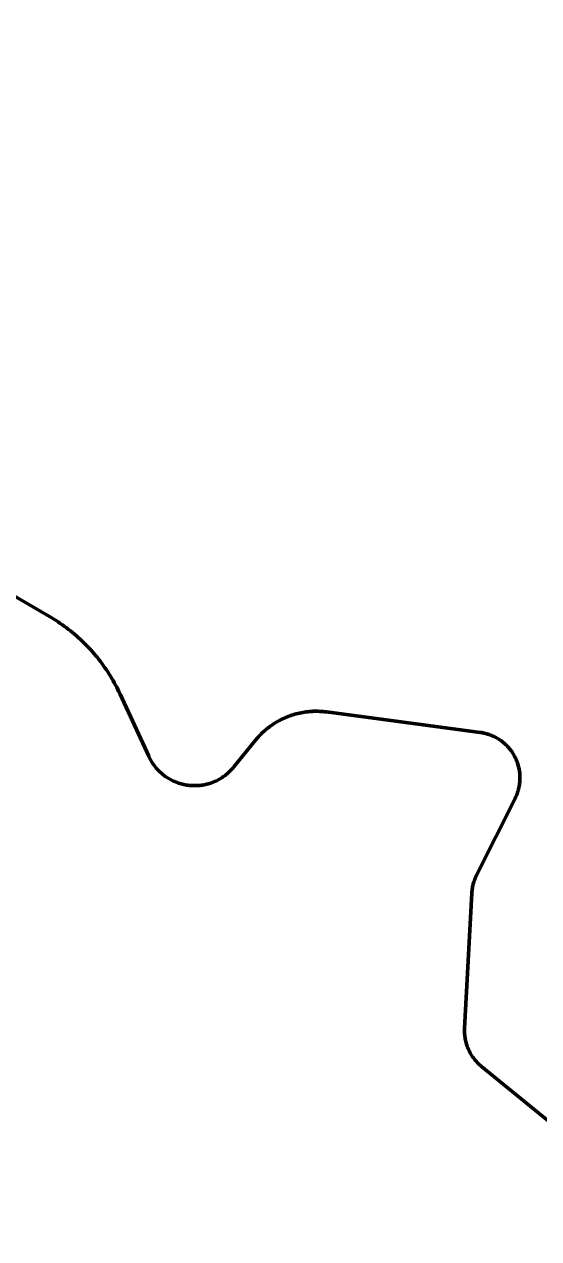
# Model space of a CAD drawing. Extents: x -1643653 to 4543381, y 1624270 to 13878484.
# Drawn here: x 615897 to 617017, y 8966425 to 8969070 of the extents above; entities that cross this region are included whole.
import ezdxf

# ---------------------------------------------------------------- set-up
doc = ezdxf.new("R2010")
doc.units = 0
doc.header["$LTSCALE"] = 200
for name, color, linetype, lineweight in [('1', 7, 'Continuous', 13), ('27', 7, 'Continuous', 53), ('60', 7, 'Continuous', 53)]:
    doc.layers.add(name, color=color, linetype=linetype, lineweight=lineweight)

msp = doc.modelspace()

# ---------------------------------------------------------------- linework, layer by layer
at = {"layer": '1', "lineweight": 25}
msp.add_spline([(814781, 9009175.5), (814787.2, 9009173.4), (814796.9, 9009173.4), (814799.4, 9009172.4), (814805.1, 9009174.5), (814805.6, 9009176.5), (814811.7, 9009179.5), (814811.7, 9009179.5), (814801.5, 9009181), (814790.7, 9009181.5), (814784.1, 9009183.1), (814777.4, 9009185.1), (814778.4, 9009175.5)], degree=3, dxfattribs=at)
at = {"layer": '27'}
for points in [[(616247.2, 8967413.8), (616244.3, 8967414.4), (616241.4, 8967415.1), (616238.5, 8967415.8), (616235.7, 8967416.6), (616232.8, 8967417.5), (616230, 8967418.5), (616227.3, 8967419.6), (616224.5, 8967420.7), (616221.8, 8967421.9), (616219.1, 8967423.2), (616216.5, 8967424.5), (616213.9, 8967425.9), (616211.3, 8967427.4), (616208.8, 8967428.9), (616206.3, 8967430.6), (616203.8, 8967432.2), (616201.5, 8967434), (616199.1, 8967435.8), (616196.8, 8967437.7), (616194.6, 8967439.6), (616192.4, 8967441.6), (616190.2, 8967443.7), (616188.2, 8967445.8), (616186.2, 8967448), (616184.2, 8967450.2), (616182.3, 8967452.5), (616180.4, 8967454.8), (616178.7, 8967457.2), (616177, 8967459.6), (616175.3, 8967462.1), (616173.7, 8967464.6), (616172.2, 8967467.2), (616170.8, 8967469.7), (616169.4, 8967472.4), (616168.1, 8967475), (616167.8, 8967475.8), (616105.2, 8967611.2), (616102.9, 8967616.2), (616100.4, 8967621.2), (616098, 8967626.1), (616095.4, 8967631), (616092.8, 8967635.8), (616090.1, 8967640.7), (616087.3, 8967645.4), (616084.4, 8967650.1), (616081.5, 8967654.8), (616078.6, 8967659.5), (616075.5, 8967664.1), (616072.4, 8967668.6), (616069.2, 8967673.1), (616066, 8967677.6), (616062.7, 8967682), (616059.3, 8967686.4), (616055.9, 8967690.7), (616052.4, 8967694.9), (616048.8, 8967699.2), (616045.2, 8967703.3), (616041.5, 8967707.4), (616037.8, 8967711.5), (616034, 8967715.5), (616030.2, 8967719.4), (616026.2, 8967723.3), (616022.3, 8967727.1), (616018.2, 8967730.9), (616014.2, 8967734.6), (616010.1, 8967738.3), (616005.9, 8967741.9), (616001.6, 8967745.4), (615997.3, 8967748.9), (615993, 8967752.3), (615988.6, 8967755.6), (615984.2, 8967758.9), (615979.7, 8967762.1), (615975.2, 8967765.3), (615970.6, 8967768.4), (615966, 8967771.4), (615961.4, 8967774.3), (615956.7, 8967777.2), (615951.9, 8967780.1), (615951.5, 8967780.3), (615698.6, 8967927.7)], [(615698.6, 8967927.7), (615951.5, 8967780.3), (615951.9, 8967780.1), (615956.7, 8967777.2), (615961.4, 8967774.3), (615966, 8967771.4), (615970.6, 8967768.4), (615975.2, 8967765.3), (615979.7, 8967762.1), (615984.2, 8967758.9), (615988.6, 8967755.6), (615993, 8967752.3), (615997.3, 8967748.9), (616001.6, 8967745.4), (616005.9, 8967741.9), (616010.1, 8967738.3), (616014.2, 8967734.6), (616018.2, 8967730.9), (616022.3, 8967727.1), (616026.2, 8967723.3), (616030.2, 8967719.4), (616034, 8967715.5), (616037.8, 8967711.5), (616041.5, 8967707.4), (616045.2, 8967703.3), (616048.8, 8967699.2), (616052.4, 8967694.9), (616055.9, 8967690.7), (616059.3, 8967686.4), (616062.7, 8967682), (616066, 8967677.6), (616069.2, 8967673.1), (616072.4, 8967668.6), (616075.5, 8967664.1), (616078.6, 8967659.5), (616081.5, 8967654.8), (616084.4, 8967650.1), (616087.3, 8967645.4), (616090.1, 8967640.7), (616092.8, 8967635.8), (616095.4, 8967631), (616098, 8967626.1), (616100.4, 8967621.2), (616102.9, 8967616.2), (616105.2, 8967611.2), (616167.8, 8967475.8), (616168.1, 8967475), (616169.4, 8967472.4), (616170.8, 8967469.7), (616172.2, 8967467.2), (616173.7, 8967464.6), (616175.3, 8967462.1), (616177, 8967459.6), (616178.7, 8967457.2), (616180.4, 8967454.8), (616182.3, 8967452.5), (616184.2, 8967450.2), (616186.2, 8967448), (616188.2, 8967445.8), (616190.2, 8967443.7), (616192.4, 8967441.6), (616194.6, 8967439.6), (616196.8, 8967437.7), (616199.1, 8967435.8), (616201.5, 8967434), (616203.8, 8967432.2), (616206.3, 8967430.6), (616208.8, 8967428.9), (616211.3, 8967427.4), (616213.9, 8967425.9), (616216.5, 8967424.5), (616219.1, 8967423.2), (616221.8, 8967421.9), (616224.5, 8967420.7), (616227.3, 8967419.6), (616230, 8967418.5), (616232.8, 8967417.5), (616235.7, 8967416.6), (616238.5, 8967415.8), (616241.4, 8967415.1), (616244.3, 8967414.4), (616247.2, 8967413.8)], [(616914.6, 8967521.2), (616912, 8967522.2), (616909.3, 8967523.2), (616906.7, 8967524.1), (616903.9, 8967524.9), (616901.2, 8967525.7), (616898.5, 8967526.3), (616895.7, 8967526.9), (616892.9, 8967527.4), (616890.1, 8967527.9), (616889.3, 8967528), (616554.7, 8967572.4), (616551, 8967572.9), (616547.3, 8967573.2), (616543.7, 8967573.5), (616540, 8967573.7), (616536.3, 8967573.9), (616532.6, 8967573.9), (616528.9, 8967573.9), (616525.2, 8967573.8), (616521.5, 8967573.6), (616517.9, 8967573.3), (616514.2, 8967572.9), (616510.5, 8967572.5), (616506.9, 8967572), (616503.2, 8967571.4), (616499.6, 8967570.7), (616496, 8967570), (616492.4, 8967569.2), (616488.8, 8967568.3), (616485.3, 8967567.3), (616481.8, 8967566.2), (616478.2, 8967565.1), (616474.8, 8967563.9), (616471.3, 8967562.6), (616467.9, 8967561.2), (616464.5, 8967559.8), (616461.1, 8967558.3), (616457.8, 8967556.7), (616454.5, 8967555.1), (616451.2, 8967553.3), (616448, 8967551.5), (616444.8, 8967549.7), (616441.7, 8967547.8), (616438.6, 8967545.8), (616435.5, 8967543.7), (616432.5, 8967541.6), (616429.6, 8967539.3), (616426.6, 8967537.1), (616423.8, 8967534.8), (616421, 8967532.4), (616418.2, 8967529.9), (616415.5, 8967527.4), (616412.8, 8967524.9), (616410.2, 8967522.2), (616407.7, 8967519.6), (616405.2, 8967516.8), (616402.8, 8967514.1), (616400.4, 8967511.2), (616400, 8967510.7), (616353.2, 8967452.8), (616351.3, 8967450.5), (616349.4, 8967448.2), (616347.4, 8967446.1), (616345.3, 8967444), (616343.2, 8967441.9), (616341, 8967439.9), (616338.7, 8967437.9), (616336.5, 8967436), (616334.1, 8967434.2), (616331.7, 8967432.5), (616329.3, 8967430.8), (616326.8, 8967429.1), (616324.3, 8967427.6), (616321.7, 8967426.1), (616319.1, 8967424.7), (616316.5, 8967423.3), (616313.8, 8967422), (616311.1, 8967420.8), (616308.4, 8967419.7), (616305.6, 8967418.6), (616302.8, 8967417.6), (616300, 8967416.7), (616297.1, 8967415.9), (616294.2, 8967415.1), (616291.4, 8967414.5), (616288.5, 8967413.8), (616285.5, 8967413.3), (616282.6, 8967412.9), (616279.7, 8967412.5), (616276.7, 8967412.2), (616273.8, 8967412), (616270.8, 8967411.9), (616267.8, 8967411.9), (616264.8, 8967411.9), (616261.9, 8967412), (616258.9, 8967412.2), (616256, 8967412.5), (616253, 8967412.8), (616250.1, 8967413.3), (616247.2, 8967413.8)], [(616247.2, 8967413.8), (616250.1, 8967413.3), (616253, 8967412.8), (616256, 8967412.5), (616258.9, 8967412.2), (616261.9, 8967412), (616264.8, 8967411.9), (616267.8, 8967411.9), (616270.8, 8967411.9), (616273.8, 8967412), (616276.7, 8967412.2), (616279.7, 8967412.5), (616282.6, 8967412.9), (616285.5, 8967413.3), (616288.5, 8967413.8), (616291.4, 8967414.5), (616294.2, 8967415.1), (616297.1, 8967415.9), (616300, 8967416.7), (616302.8, 8967417.6), (616305.6, 8967418.6), (616308.4, 8967419.7), (616311.1, 8967420.8), (616313.8, 8967422), (616316.5, 8967423.3), (616319.1, 8967424.7), (616321.7, 8967426.1), (616324.3, 8967427.6), (616326.8, 8967429.1), (616329.3, 8967430.8), (616331.7, 8967432.5), (616334.1, 8967434.2), (616336.5, 8967436), (616338.7, 8967437.9), (616341, 8967439.9), (616343.2, 8967441.9), (616345.3, 8967444), (616347.4, 8967446.1), (616349.4, 8967448.2), (616351.3, 8967450.5), (616353.2, 8967452.8), (616400, 8967510.7), (616400.4, 8967511.2), (616402.8, 8967514.1), (616405.2, 8967516.8), (616407.7, 8967519.6), (616410.2, 8967522.2), (616412.8, 8967524.9), (616415.5, 8967527.4), (616418.2, 8967529.9), (616421, 8967532.4), (616423.8, 8967534.8), (616426.6, 8967537.1), (616429.6, 8967539.3), (616432.5, 8967541.6), (616435.5, 8967543.7), (616438.6, 8967545.8), (616441.7, 8967547.8), (616444.8, 8967549.7), (616448, 8967551.5), (616451.2, 8967553.3), (616454.5, 8967555.1), (616457.8, 8967556.7), (616461.1, 8967558.3), (616464.5, 8967559.8), (616467.9, 8967561.2), (616471.3, 8967562.6), (616474.8, 8967563.9), (616478.2, 8967565.1), (616481.8, 8967566.2), (616485.3, 8967567.3), (616488.8, 8967568.3), (616492.4, 8967569.2), (616496, 8967570), (616499.6, 8967570.7), (616503.2, 8967571.4), (616506.9, 8967572), (616510.5, 8967572.5), (616514.2, 8967572.9), (616517.9, 8967573.3), (616521.5, 8967573.6), (616525.2, 8967573.8), (616528.9, 8967573.9), (616532.6, 8967573.9), (616536.3, 8967573.9), (616540, 8967573.7), (616543.7, 8967573.5), (616547.3, 8967573.2), (616551, 8967572.9), (616554.7, 8967572.4), (616889.3, 8967528), (616890.1, 8967527.9), (616892.9, 8967527.4), (616895.7, 8967526.9), (616898.5, 8967526.3), (616901.2, 8967525.7), (616903.9, 8967524.9), (616906.7, 8967524.1), (616909.3, 8967523.2), (616912, 8967522.2), (616914.6, 8967521.2)], [(616874.8, 8966818.8), (616873.1, 8966821.2), (616871.6, 8966823.5), (616870.1, 8966825.9), (616868.6, 8966828.3), (616867.3, 8966830.8), (616866, 8966833.3), (616864.7, 8966835.9), (616863.6, 8966838.5), (616862.5, 8966841.1), (616861.5, 8966843.7), (616860.6, 8966846.4), (616859.7, 8966849.1), (616859, 8966851.8), (616858.2, 8966854.6), (616857.6, 8966857.3), (616857.1, 8966860.1), (616856.6, 8966862.9), (616856.2, 8966865.7), (616855.9, 8966868.5), (616855.7, 8966871.3), (616855.6, 8966874.1), (616855.5, 8966877), (616855.5, 8966879.8), (616855.6, 8966882.6), (616855.6, 8966883.2), (616871.3, 8967177.7), (616871.5, 8967180.5), (616871.8, 8967183.3), (616872.2, 8967186.1), (616872.6, 8967188.9), (616873.1, 8967191.7), (616873.7, 8967194.4), (616874.3, 8967197.2), (616875.1, 8967199.9), (616875.9, 8967202.6), (616876.8, 8967205.3), (616877.8, 8967208), (616878.8, 8967210.6), (616879.9, 8967213.2), (616881.1, 8967215.8), (616881.8, 8967217.2), (616965.5, 8967384), (616966.7, 8967386.6), (616967.9, 8967389.2), (616969, 8967391.8), (616970, 8967394.4), (616970.9, 8967397.1), (616971.8, 8967399.8), (616972.6, 8967402.5), (616973.3, 8967405.2), (616973.9, 8967408), (616974.5, 8967410.8), (616974.9, 8967413.5), (616975.3, 8967416.3), (616975.6, 8967419.2), (616975.9, 8967422), (616976, 8967424.8), (616976.1, 8967427.6), (616976.1, 8967430.5), (616976, 8967433.3), (616975.8, 8967436.1), (616975.6, 8967438.9), (616975.3, 8967441.7), (616974.9, 8967444.5), (616974.4, 8967447.3), (616973.8, 8967450.1), (616973.2, 8967452.8), (616972.5, 8967455.6), (616971.7, 8967458.3), (616970.8, 8967461), (616969.9, 8967463.7), (616968.8, 8967466.3), (616967.7, 8967468.9), (616966.6, 8967471.5), (616965.3, 8967474), (616964, 8967476.5), (616962.6, 8967479), (616961.2, 8967481.4), (616959.7, 8967483.8), (616958.1, 8967486.1), (616956.4, 8967488.4), (616954.7, 8967490.7), (616952.9, 8967492.9), (616951.1, 8967495), (616949.2, 8967497.1), (616947.2, 8967499.2), (616945.2, 8967501.1), (616943.1, 8967503.1), (616941, 8967504.9), (616938.8, 8967506.7), (616936.6, 8967508.5), (616934.3, 8967510.2), (616932, 8967511.8), (616929.6, 8967513.3), (616927.2, 8967514.8), (616924.8, 8967516.2), (616922.3, 8967517.6), (616919.8, 8967518.8), (616917.2, 8967520), (616914.6, 8967521.2)], [(616914.6, 8967521.2), (616917.2, 8967520), (616919.8, 8967518.8), (616922.3, 8967517.6), (616924.8, 8967516.2), (616927.2, 8967514.8), (616929.6, 8967513.3), (616932, 8967511.8), (616934.3, 8967510.2), (616936.6, 8967508.5), (616938.8, 8967506.7), (616941, 8967504.9), (616943.1, 8967503.1), (616945.2, 8967501.1), (616947.2, 8967499.2), (616949.2, 8967497.1), (616951.1, 8967495), (616952.9, 8967492.9), (616954.7, 8967490.7), (616956.4, 8967488.4), (616958.1, 8967486.1), (616959.7, 8967483.8), (616961.2, 8967481.4), (616962.6, 8967479), (616964, 8967476.5), (616965.3, 8967474), (616966.6, 8967471.5), (616967.7, 8967468.9), (616968.8, 8967466.3), (616969.9, 8967463.7), (616970.8, 8967461), (616971.7, 8967458.3), (616972.5, 8967455.6), (616973.2, 8967452.8), (616973.8, 8967450.1), (616974.4, 8967447.3), (616974.9, 8967444.5), (616975.3, 8967441.7), (616975.6, 8967438.9), (616975.8, 8967436.1), (616976, 8967433.3), (616976.1, 8967430.5), (616976.1, 8967427.6), (616976, 8967424.8), (616975.9, 8967422), (616975.6, 8967419.2), (616975.3, 8967416.3), (616974.9, 8967413.5), (616974.5, 8967410.8), (616973.9, 8967408), (616973.3, 8967405.2), (616972.6, 8967402.5), (616971.8, 8967399.8), (616970.9, 8967397.1), (616970, 8967394.4), (616969, 8967391.8), (616967.9, 8967389.2), (616966.7, 8967386.6), (616965.5, 8967384), (616881.8, 8967217.2), (616881.1, 8967215.8), (616879.9, 8967213.2), (616878.8, 8967210.6), (616877.8, 8967208), (616876.8, 8967205.3), (616875.9, 8967202.6), (616875.1, 8967199.9), (616874.3, 8967197.2), (616873.7, 8967194.4), (616873.1, 8967191.7), (616872.6, 8967188.9), (616872.2, 8967186.1), (616871.8, 8967183.3), (616871.5, 8967180.5), (616871.3, 8967177.7), (616855.6, 8966883.2), (616855.6, 8966882.6), (616855.5, 8966879.8), (616855.5, 8966877), (616855.6, 8966874.1), (616855.7, 8966871.3), (616855.9, 8966868.5), (616856.2, 8966865.7), (616856.6, 8966862.9), (616857.1, 8966860.1), (616857.6, 8966857.3), (616858.2, 8966854.6), (616859, 8966851.8), (616859.7, 8966849.1), (616860.6, 8966846.4), (616861.5, 8966843.7), (616862.5, 8966841.1), (616863.6, 8966838.5), (616864.7, 8966835.9), (616866, 8966833.3), (616867.3, 8966830.8), (616868.6, 8966828.3), (616870.1, 8966825.9), (616871.6, 8966823.5), (616873.1, 8966821.2), (616874.8, 8966818.8)], [(617300, 8966467.5), (616892.2, 8966800.4), (616890.1, 8966802.2), (616888, 8966804.1), (616885.9, 8966806.1), (616883.9, 8966808.1), (616882, 8966810.1), (616880.1, 8966812.2), (616878.2, 8966814.4), (616876.5, 8966816.6), (616874.8, 8966818.8)], [(616874.8, 8966818.8), (616876.5, 8966816.6), (616878.2, 8966814.4), (616880.1, 8966812.2), (616882, 8966810.1), (616883.9, 8966808.1), (616885.9, 8966806.1), (616888, 8966804.1), (616890.1, 8966802.2), (616892.2, 8966800.4), (617300, 8966467.5)]]:
    msp.add_lwpolyline(points, dxfattribs=at)
at = {"layer": '60'}
for points in [[(616247.2, 8967413.8), (616244.3, 8967414.4), (616241.4, 8967415.1), (616238.5, 8967415.8), (616235.7, 8967416.6), (616232.8, 8967417.5), (616230, 8967418.5), (616227.3, 8967419.6), (616224.5, 8967420.7), (616221.8, 8967421.9), (616219.1, 8967423.2), (616216.5, 8967424.5), (616213.9, 8967425.9), (616211.3, 8967427.4), (616208.8, 8967428.9), (616206.3, 8967430.6), (616203.8, 8967432.2), (616201.5, 8967434), (616199.1, 8967435.8), (616196.8, 8967437.7), (616194.6, 8967439.6), (616192.4, 8967441.6), (616190.2, 8967443.7), (616188.2, 8967445.8), (616186.2, 8967448), (616184.2, 8967450.2), (616182.3, 8967452.5), (616180.4, 8967454.8), (616178.7, 8967457.2), (616177, 8967459.6), (616175.3, 8967462.1), (616173.7, 8967464.6), (616172.2, 8967467.2), (616170.8, 8967469.7), (616169.4, 8967472.4), (616168.1, 8967475), (616167.8, 8967475.8), (616105.2, 8967611.2), (616102.9, 8967616.2), (616100.4, 8967621.2), (616098, 8967626.1), (616095.4, 8967631), (616092.8, 8967635.8), (616090.1, 8967640.7), (616087.3, 8967645.4), (616084.4, 8967650.1), (616081.5, 8967654.8), (616078.6, 8967659.5), (616075.5, 8967664.1), (616072.4, 8967668.6), (616069.2, 8967673.1), (616066, 8967677.6), (616062.7, 8967682), (616059.3, 8967686.4), (616055.9, 8967690.7), (616052.4, 8967694.9), (616048.8, 8967699.2), (616045.2, 8967703.3), (616041.5, 8967707.4), (616037.8, 8967711.5), (616034, 8967715.5), (616030.2, 8967719.4), (616026.2, 8967723.3), (616022.3, 8967727.1), (616018.2, 8967730.9), (616014.2, 8967734.6), (616010.1, 8967738.3), (616005.9, 8967741.9), (616001.6, 8967745.4), (615997.3, 8967748.9), (615993, 8967752.3), (615988.6, 8967755.6), (615984.2, 8967758.9), (615979.7, 8967762.1), (615975.2, 8967765.3), (615970.6, 8967768.4), (615966, 8967771.4), (615961.4, 8967774.3), (615956.7, 8967777.2), (615951.9, 8967780.1), (615951.5, 8967780.3), (615698.6, 8967927.7)], [(616914.6, 8967521.2), (616912, 8967522.2), (616909.3, 8967523.2), (616906.7, 8967524.1), (616903.9, 8967524.9), (616901.2, 8967525.7), (616898.5, 8967526.3), (616895.7, 8967526.9), (616892.9, 8967527.4), (616890.1, 8967527.9), (616889.3, 8967528), (616554.7, 8967572.4), (616551, 8967572.9), (616547.3, 8967573.2), (616543.7, 8967573.5), (616540, 8967573.7), (616536.3, 8967573.9), (616532.6, 8967573.9), (616528.9, 8967573.9), (616525.2, 8967573.8), (616521.5, 8967573.6), (616517.9, 8967573.3), (616514.2, 8967572.9), (616510.5, 8967572.5), (616506.9, 8967572), (616503.2, 8967571.4), (616499.6, 8967570.7), (616496, 8967570), (616492.4, 8967569.2), (616488.8, 8967568.3), (616485.3, 8967567.3), (616481.8, 8967566.2), (616478.2, 8967565.1), (616474.8, 8967563.9), (616471.3, 8967562.6), (616467.9, 8967561.2), (616464.5, 8967559.8), (616461.1, 8967558.3), (616457.8, 8967556.7), (616454.5, 8967555.1), (616451.2, 8967553.3), (616448, 8967551.5), (616444.8, 8967549.7), (616441.7, 8967547.8), (616438.6, 8967545.8), (616435.5, 8967543.7), (616432.5, 8967541.6), (616429.6, 8967539.3), (616426.6, 8967537.1), (616423.8, 8967534.8), (616421, 8967532.4), (616418.2, 8967529.9), (616415.5, 8967527.4), (616412.8, 8967524.9), (616410.2, 8967522.2), (616407.7, 8967519.6), (616405.2, 8967516.8), (616402.8, 8967514.1), (616400.4, 8967511.2), (616400, 8967510.7), (616353.2, 8967452.8), (616351.3, 8967450.5), (616349.4, 8967448.2), (616347.4, 8967446.1), (616345.3, 8967444), (616343.2, 8967441.9), (616341, 8967439.9), (616338.7, 8967437.9), (616336.5, 8967436), (616334.1, 8967434.2), (616331.7, 8967432.5), (616329.3, 8967430.8), (616326.8, 8967429.1), (616324.3, 8967427.6), (616321.7, 8967426.1), (616319.1, 8967424.7), (616316.5, 8967423.3), (616313.8, 8967422), (616311.1, 8967420.8), (616308.4, 8967419.7), (616305.6, 8967418.6), (616302.8, 8967417.6), (616300, 8967416.7), (616297.1, 8967415.9), (616294.2, 8967415.1), (616291.4, 8967414.5), (616288.5, 8967413.8), (616285.5, 8967413.3), (616282.6, 8967412.9), (616279.7, 8967412.5), (616276.7, 8967412.2), (616273.8, 8967412), (616270.8, 8967411.9), (616267.8, 8967411.9), (616264.8, 8967411.9), (616261.9, 8967412), (616258.9, 8967412.2), (616256, 8967412.5), (616253, 8967412.8), (616250.1, 8967413.3), (616247.2, 8967413.8)], [(616402.4, 8967513.6), (616404.8, 8967516.3), (616407.2, 8967519.1), (616409.8, 8967521.8), (616412.3, 8967524.4), (616415, 8967527), (616417.7, 8967529.5), (616420.4, 8967531.9), (616423.2, 8967534.3), (616426.1, 8967536.7), (616429, 8967538.9), (616432, 8967541.2), (616435, 8967543.3), (616438, 8967545.4), (616441.1, 8967547.4), (616444.2, 8967549.3), (616447.4, 8967551.2), (616450.6, 8967553), (616453.9, 8967554.7), (616457.2, 8967556.4), (616460.5, 8967558), (616463.8, 8967559.5), (616467.2, 8967561), (616470.7, 8967562.3), (616474.1, 8967563.7), (616477.6, 8967564.9), (616481.1, 8967566), (616484.6, 8967567.1), (616488.2, 8967568.1), (616491.7, 8967569), (616495.3, 8967569.8), (616498.9, 8967570.6), (616502.6, 8967571.3), (616506.2, 8967571.9), (616509.8, 8967572.4), (616513.5, 8967572.9), (616517.2, 8967573.2), (616520.9, 8967573.5), (616524.5, 8967573.7), (616528.2, 8967573.9), (616531.9, 8967573.9), (616535.6, 8967573.9), (616539.3, 8967573.8), (616543, 8967573.6), (616546.7, 8967573.3), (616550.3, 8967573), (616554, 8967572.5), (616554.7, 8967572.4), (616889.3, 8967528), (616892.1, 8967527.6), (616894.9, 8967527.1), (616897.6, 8967526.5), (616900.4, 8967525.9), (616903.1, 8967525.1), (616905.8, 8967524.3), (616908.5, 8967523.5), (616911.2, 8967522.5), (616913.8, 8967521.5), (616916.4, 8967520.4), (616919, 8967519.2), (616921.5, 8967517.9), (616924, 8967516.6), (616926.5, 8967515.2), (616928.9, 8967513.8), (616931.3, 8967512.2), (616933.6, 8967510.7), (616935.9, 8967509), (616938.2, 8967507.3), (616940.4, 8967505.5), (616942.5, 8967503.6), (616944.6, 8967501.7), (616946.6, 8967499.8), (616948.6, 8967497.7), (616950.5, 8967495.7), (616952.4, 8967493.5), (616954.2, 8967491.3), (616955.9, 8967489.1), (616957.6, 8967486.8), (616959.2, 8967484.5), (616960.7, 8967482.1), (616962.2, 8967479.7), (616963.6, 8967477.3), (616964.9, 8967474.8), (616966.2, 8967472.2), (616967.4, 8967469.7), (616968.5, 8967467.1), (616969.6, 8967464.5), (616970.5, 8967461.8), (616971.4, 8967459.1), (616972.2, 8967456.4), (616973, 8967453.7), (616973.6, 8967450.9), (616974.2, 8967448.2), (616974.7, 8967445.4), (616975.2, 8967442.6), (616975.5, 8967439.8), (616975.8, 8967437), (616976, 8967434.1), (616976.1, 8967431.3), (616976.1, 8967428.5), (616976.1, 8967425.7)], [(616874.8, 8966818.8), (616873.1, 8966821.2), (616871.6, 8966823.5), (616870.1, 8966825.9), (616868.6, 8966828.3), (616867.3, 8966830.8), (616866, 8966833.3), (616864.7, 8966835.9), (616863.6, 8966838.5), (616862.5, 8966841.1), (616861.5, 8966843.7), (616860.6, 8966846.4), (616859.7, 8966849.1), (616859, 8966851.8), (616858.2, 8966854.6), (616857.6, 8966857.3), (616857.1, 8966860.1), (616856.6, 8966862.9), (616856.2, 8966865.7), (616855.9, 8966868.5), (616855.7, 8966871.3), (616855.6, 8966874.1), (616855.5, 8966877), (616855.5, 8966879.8), (616855.6, 8966882.6), (616855.6, 8966883.2), (616871.3, 8967177.7), (616871.5, 8967180.5), (616871.8, 8967183.3), (616872.2, 8967186.1), (616872.6, 8967188.9), (616873.1, 8967191.7), (616873.7, 8967194.4), (616874.3, 8967197.2), (616875.1, 8967199.9), (616875.9, 8967202.6), (616876.8, 8967205.3), (616877.8, 8967208), (616878.8, 8967210.6), (616879.9, 8967213.2), (616881.1, 8967215.8), (616881.8, 8967217.2), (616965.5, 8967384), (616966.7, 8967386.6), (616967.9, 8967389.2), (616969, 8967391.8), (616970, 8967394.4), (616970.9, 8967397.1), (616971.8, 8967399.8), (616972.6, 8967402.5), (616973.3, 8967405.2), (616973.9, 8967408), (616974.5, 8967410.8), (616974.9, 8967413.5), (616975.3, 8967416.3), (616975.6, 8967419.2), (616975.9, 8967422), (616976, 8967424.8), (616976.1, 8967427.6), (616976.1, 8967430.5), (616976, 8967433.3), (616975.8, 8967436.1), (616975.6, 8967438.9), (616975.3, 8967441.7), (616974.9, 8967444.5), (616974.4, 8967447.3), (616973.8, 8967450.1), (616973.2, 8967452.8), (616972.5, 8967455.6), (616971.7, 8967458.3), (616970.8, 8967461), (616969.9, 8967463.7), (616968.8, 8967466.3), (616967.7, 8967468.9), (616966.6, 8967471.5), (616965.3, 8967474), (616964, 8967476.5), (616962.6, 8967479), (616961.2, 8967481.4), (616959.7, 8967483.8), (616958.1, 8967486.1), (616956.4, 8967488.4), (616954.7, 8967490.7), (616952.9, 8967492.9), (616951.1, 8967495), (616949.2, 8967497.1), (616947.2, 8967499.2), (616945.2, 8967501.1), (616943.1, 8967503.1), (616941, 8967504.9), (616938.8, 8967506.7), (616936.6, 8967508.5), (616934.3, 8967510.2), (616932, 8967511.8), (616929.6, 8967513.3), (616927.2, 8967514.8), (616924.8, 8967516.2), (616922.3, 8967517.6), (616919.8, 8967518.8), (616917.2, 8967520), (616914.6, 8967521.2)], [(617300, 8966467.5), (616892.2, 8966800.4), (616890.1, 8966802.2), (616888, 8966804.1), (616885.9, 8966806.1), (616883.9, 8966808.1), (616882, 8966810.1), (616880.1, 8966812.2), (616878.2, 8966814.4), (616876.5, 8966816.6), (616874.8, 8966818.8)]]:
    msp.add_lwpolyline(points, dxfattribs=at)

doc.saveas('drawing.dxf')
